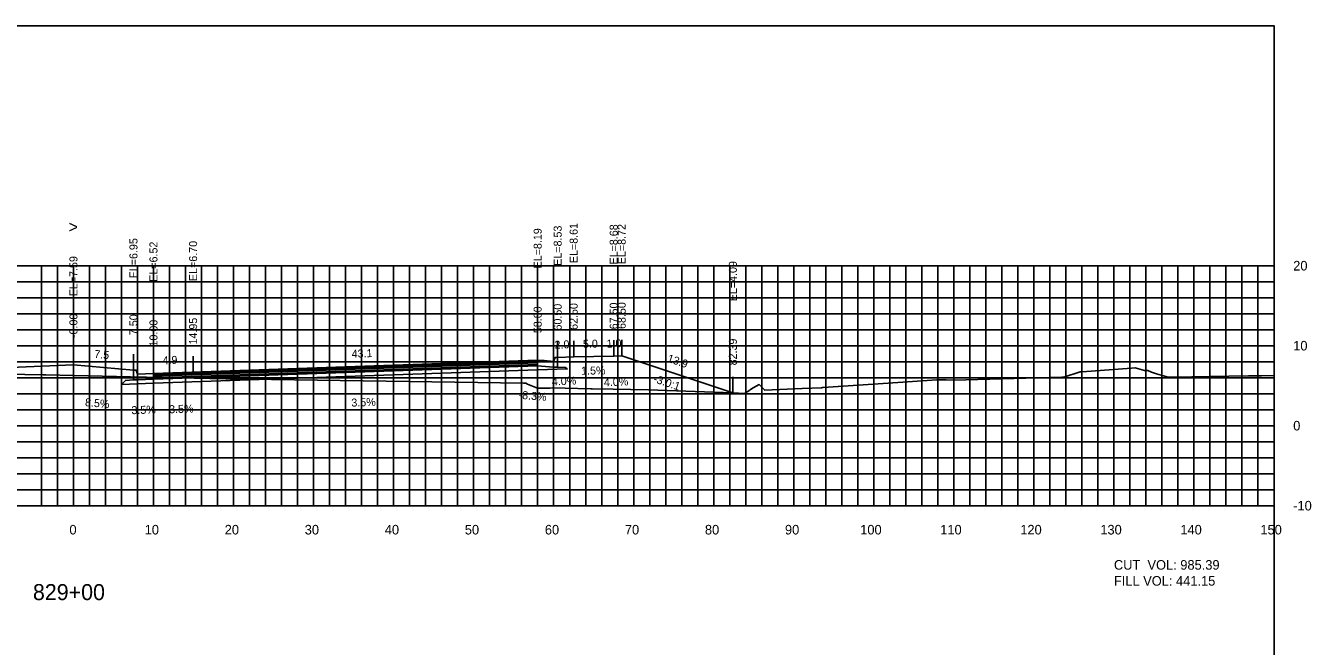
# Model space of a CAD drawing. Extents: x 1797419 to 1809236, y 248759 to 251512.
# Drawn here: x 1807385 to 1807545.7, y 250191.9 to 250269.4 of the extents above; entities that cross this region are included whole.
import ezdxf

# ---------------------------------------------------------------- set-up
doc = ezdxf.new("R2010")
doc.units = 0
for name, color, linetype in [('1', 7, 'Continuous'), ('10', 7, 'Continuous'), ('3', 7, 'Continuous'), ('31', 7, 'Continuous'), ('4', 7, 'Continuous'), ('60', 7, 'Continuous'), ('ANNO-TXT', 7, 'Continuous'), ('BASE', 7, 'Continuous'), ('CL-CNST', 7, 'Continuous'), ('Level 62', 7, 'Continuous'), ('LOWER BINDER', 7, 'Continuous'), ('M-ROADS', 7, 'Continuous'), ('UPPER BINDER', 7, 'Continuous'), ('WEARING', 7, 'Continuous')]:
    doc.layers.add(name, color=color, linetype=linetype)

msp = doc.modelspace()

# ---------------------------------------------------------------- linework, layer by layer
for p, q in [((1807451.5, 250227.96), (1807451.5, 250229.96)), ((1807453.5, 250228.04), (1807453.5, 250230.04)), ((1807458.5, 250228.11), (1807458.5, 250230.11)), ((1807459.5, 250228.15), (1807459.5, 250230.15)), ((1807391, 250227.02), (1807391, 250229.02)), ((1807398.5, 250226.38), (1807398.5, 250228.38)), ((1807449, 250227.62), (1807449, 250229.62)), ((1807401, 250225.95), (1807401, 250227.95)), ((1807405.95, 250226.13), (1807405.95, 250228.13)), ((1807473.39, 250223.52), (1807473.39, 250225.52))]:
    msp.add_line(p, q)
for points in [[(1807241, 250079.43), (1807541, 250079.43), (1807541, 250269.43), (1807241, 250269.43)], [(1807449, 250227.62), (1807451, 250227.46), (1807451.17, 250227.96), (1807451.5, 250227.96), (1807451.5, 250226.74), (1807451, 250226.74), (1807449, 250226.9)], [(1807398.5, 250226.38), (1807398.83, 250226.38), (1807399, 250225.88), (1807401, 250225.95), (1807401, 250225.23), (1807399, 250225.16), (1807398.5, 250225.16)]]:
    msp.add_lwpolyline(points, close=True)
at = {"layer": '60'}
for p, q in [((1807541, 250209.43), (1807541, 250239.43)), ((1807541.06, 250239.43), (1807541, 250239.43)), ((1807541.06, 250229.43), (1807541, 250229.43)), ((1807541.06, 250219.43), (1807541, 250219.43)), ((1807241, 250209.43), (1807541, 250209.43)), ((1807391, 250209.37), (1807391, 250209.43)), ((1807401, 250209.37), (1807401, 250209.43)), ((1807411, 250209.37), (1807411, 250209.43)), ((1807421, 250209.37), (1807421, 250209.43)), ((1807431, 250209.37), (1807431, 250209.43)), ((1807441, 250209.37), (1807441, 250209.43)), ((1807451, 250209.37), (1807451, 250209.43)), ((1807461, 250209.37), (1807461, 250209.43)), ((1807471, 250209.37), (1807471, 250209.43)), ((1807481, 250209.37), (1807481, 250209.43)), ((1807491, 250209.37), (1807491, 250209.43)), ((1807501, 250209.37), (1807501, 250209.43)), ((1807511, 250209.37), (1807511, 250209.43)), ((1807521, 250209.37), (1807521, 250209.43)), ((1807531, 250209.37), (1807531, 250209.43)), ((1807541, 250209.37), (1807541, 250209.43)), ((1807541.06, 250209.43), (1807541, 250209.43))]:
    msp.add_line(p, q, dxfattribs=at)
at = {"layer": 'BASE'}
msp.add_lwpolyline([(1807401, 250225.23), (1807449, 250226.9), (1807451, 250226.74), (1807451.5, 250226.74), (1807452.5, 250226.72), (1807452.69, 250226.53), (1807449, 250226.4), (1807401, 250224.73), (1807397, 250224.59), (1807397.5, 250225.1), (1807398.5, 250225.16), (1807399, 250225.16)], close=True, dxfattribs=at)
at = {"layer": 'CL-CNST'}
msp.add_lwpolyline([(1807376.23, 250226.43), (1807391, 250227.02), (1807398.5, 250226.38), (1807398.7, 250226.38), (1807398.83, 250226.38), (1807398.91, 250226.17), (1807399, 250225.88), (1807401, 250225.95), (1807405.95, 250226.13), (1807449, 250227.62), (1807449.82, 250227.56), (1807451, 250227.46), (1807451.12, 250227.8), (1807451.17, 250227.96), (1807451.32, 250227.96), (1807451.5, 250227.96), (1807453.5, 250228.04), (1807458.5, 250228.11), (1807459.5, 250228.15), (1807473.39, 250223.52)], dxfattribs=at)
at = {"layer": 'Level 62'}
for p, q in [((1807241, 250239.43), (1807541, 250239.43)), ((1807387, 250209.43), (1807387, 250239.43)), ((1807389, 250209.43), (1807389, 250239.43)), ((1807391, 250209.43), (1807391, 250239.43)), ((1807393, 250209.43), (1807393, 250239.43)), ((1807395, 250209.43), (1807395, 250239.43)), ((1807397, 250209.43), (1807397, 250239.43)), ((1807399, 250209.43), (1807399, 250239.43)), ((1807401, 250209.43), (1807401, 250239.43)), ((1807403, 250209.43), (1807403, 250239.43)), ((1807405, 250209.43), (1807405, 250239.43)), ((1807407, 250209.43), (1807407, 250239.43)), ((1807409, 250209.43), (1807409, 250239.43)), ((1807411, 250209.43), (1807411, 250239.43)), ((1807413, 250209.43), (1807413, 250239.43)), ((1807415, 250209.43), (1807415, 250239.43)), ((1807417, 250209.43), (1807417, 250239.43)), ((1807419, 250209.43), (1807419, 250239.43)), ((1807421, 250209.43), (1807421, 250239.43)), ((1807423, 250209.43), (1807423, 250239.43)), ((1807425, 250209.43), (1807425, 250239.43)), ((1807427, 250209.43), (1807427, 250239.43)), ((1807429, 250209.43), (1807429, 250239.43)), ((1807431, 250209.43), (1807431, 250239.43)), ((1807433, 250209.43), (1807433, 250239.43)), ((1807435, 250209.43), (1807435, 250239.43)), ((1807437, 250209.43), (1807437, 250239.43)), ((1807439, 250209.43), (1807439, 250239.43)), ((1807441, 250209.43), (1807441, 250239.43)), ((1807443, 250209.43), (1807443, 250239.43)), ((1807445, 250209.43), (1807445, 250239.43)), ((1807447, 250209.43), (1807447, 250239.43)), ((1807449, 250209.43), (1807449, 250239.43)), ((1807451, 250209.43), (1807451, 250239.43)), ((1807453, 250209.43), (1807453, 250239.43)), ((1807455, 250209.43), (1807455, 250239.43)), ((1807457, 250209.43), (1807457, 250239.43)), ((1807459, 250209.43), (1807459, 250239.43)), ((1807461, 250209.43), (1807461, 250239.43)), ((1807463, 250209.43), (1807463, 250239.43)), ((1807465, 250209.43), (1807465, 250239.43)), ((1807467, 250209.43), (1807467, 250239.43)), ((1807469, 250209.43), (1807469, 250239.43)), ((1807471, 250209.43), (1807471, 250239.43)), ((1807473, 250209.43), (1807473, 250239.43)), ((1807475, 250209.43), (1807475, 250239.43)), ((1807477, 250209.43), (1807477, 250239.43)), ((1807479, 250209.43), (1807479, 250239.43)), ((1807481, 250209.43), (1807481, 250239.43)), ((1807483, 250209.43), (1807483, 250239.43)), ((1807485, 250209.43), (1807485, 250239.43)), ((1807487, 250209.43), (1807487, 250239.43)), ((1807489, 250209.43), (1807489, 250239.43)), ((1807491, 250209.43), (1807491, 250239.43)), ((1807493, 250209.43), (1807493, 250239.43)), ((1807495, 250209.43), (1807495, 250239.43)), ((1807497, 250209.43), (1807497, 250239.43)), ((1807499, 250209.43), (1807499, 250239.43)), ((1807501, 250209.43), (1807501, 250239.43)), ((1807503, 250209.43), (1807503, 250239.43)), ((1807505, 250209.43), (1807505, 250239.43)), ((1807507, 250209.43), (1807507, 250239.43)), ((1807509, 250209.43), (1807509, 250239.43)), ((1807511, 250209.43), (1807511, 250239.43)), ((1807513, 250209.43), (1807513, 250239.43)), ((1807515, 250209.43), (1807515, 250239.43)), ((1807517, 250209.43), (1807517, 250239.43)), ((1807519, 250209.43), (1807519, 250239.43)), ((1807521, 250209.43), (1807521, 250239.43)), ((1807523, 250209.43), (1807523, 250239.43)), ((1807525, 250209.43), (1807525, 250239.43)), ((1807527, 250209.43), (1807527, 250239.43)), ((1807529, 250209.43), (1807529, 250239.43)), ((1807531, 250209.43), (1807531, 250239.43)), ((1807533, 250209.43), (1807533, 250239.43)), ((1807535, 250209.43), (1807535, 250239.43)), ((1807537, 250209.43), (1807537, 250239.43)), ((1807539, 250209.43), (1807539, 250239.43)), ((1807541, 250209.43), (1807541, 250239.43)), ((1807241, 250237.43), (1807541, 250237.43)), ((1807241, 250235.43), (1807541, 250235.43)), ((1807241, 250233.43), (1807541, 250233.43)), ((1807241, 250231.43), (1807541, 250231.43)), ((1807241, 250229.43), (1807541, 250229.43)), ((1807241, 250227.43), (1807541, 250227.43)), ((1807241, 250225.43), (1807541, 250225.43)), ((1807241, 250223.43), (1807541, 250223.43)), ((1807241, 250221.43), (1807541, 250221.43)), ((1807241, 250219.43), (1807541, 250219.43)), ((1807241, 250217.43), (1807541, 250217.43)), ((1807241, 250215.43), (1807541, 250215.43)), ((1807241, 250213.43), (1807541, 250213.43)), ((1807241, 250211.43), (1807541, 250211.43)), ((1807241, 250209.43), (1807541, 250209.43))]:
    msp.add_line(p, q, dxfattribs=at)
at = {"layer": 'LOWER BINDER'}
for points in [[(1807401, 250225.61), (1807449, 250227.28), (1807449, 250227.09), (1807401, 250225.43)], [(1807401, 250225.43), (1807449, 250227.09), (1807449, 250226.9), (1807401, 250225.23)]]:
    msp.add_lwpolyline(points, close=True, dxfattribs=at)
at = {"layer": 'M-ROADS'}
msp.add_lwpolyline([(1807352.89, 250226.41), (1807387.2, 250225.77), (1807387.57, 250225.77), (1807398.12, 250225.55), (1807410.03, 250225.28), (1807447.24, 250224.75), (1807447.5, 250224.75), (1807447.53, 250224.75), (1807447.72, 250224.63), (1807449, 250224.13), (1807449.05, 250224.11), (1807449.65, 250224.13), (1807449.9, 250224.13), (1807450.03, 250224.12), (1807450.24, 250224.14), (1807450.52, 250224.14), (1807450.82, 250224.15), (1807455.64, 250224.05), (1807455.83, 250224.05), (1807458.42, 250224), (1807462.84, 250223.9), (1807473.35, 250223.52), (1807474.86, 250223.47), (1807475.51, 250223.89), (1807475.6, 250223.95), (1807475.92, 250224.17), (1807476.66, 250224.57), (1807477.26, 250224), (1807477.38, 250223.87), (1807482.06, 250224.06), (1807484.47, 250224.16), (1807484.57, 250224.2), (1807484.59, 250224.2), (1807484.67, 250224.21), (1807492.15, 250224.7), (1807498.89, 250225.17), (1807499.09, 250225.18), (1807499.58, 250225.18), (1807499.59, 250225.18), (1807500.02, 250225.16), (1807500.06, 250225.16), (1807500.98, 250225.13), (1807514.51, 250225.49), (1807514.74, 250225.49), (1807516.78, 250226.18), (1807517.04, 250226.18), (1807523.2, 250226.62), (1807523.66, 250226.65), (1807524.84, 250226.32), (1807525.23, 250226.31), (1807525.71, 250226.14), (1807526.31, 250225.93), (1807527.78, 250225.51), (1807528.15, 250225.51), (1807528.27, 250225.51), (1807528.42, 250225.51), (1807535.34, 250225.64), (1807537.81, 250225.65), (1807539.42, 250225.68), (1807541, 250225.7)], dxfattribs=at)
at = {"layer": 'UPPER BINDER'}
msp.add_lwpolyline([(1807401, 250225.8), (1807449, 250227.47), (1807449, 250227.28), (1807401, 250225.61)], close=True, dxfattribs=at)
at = {"layer": 'WEARING'}
msp.add_lwpolyline([(1807401, 250225.95), (1807449, 250227.62), (1807449, 250227.47), (1807401, 250225.8)], close=True, dxfattribs=at)

# ---------------------------------------------------------------- texts
msp.add_text('-3.0:1', height=1, rotation=341.5655).set_placement((1807463.37, 250224.9))
at = {"layer": '1'}
msp.add_text('829+00', height=2, dxfattribs=at).set_placement((1807385.94, 250197.63))
at = {"layer": '10'}
for s, p in [('0', (1807390.5, 250205.83)), ('10', (1807399.9, 250205.83)), ('20', (1807409.9, 250205.83)), ('30', (1807419.9, 250205.83)), ('40', (1807429.9, 250205.83)), ('50', (1807439.9, 250205.83)), ('60', (1807449.9, 250205.83)), ('70', (1807459.9, 250205.83)), ('80', (1807469.9, 250205.83)), ('90', (1807479.9, 250205.83)), ('100', (1807489.3, 250205.83)), ('110', (1807499.3, 250205.83)), ('120', (1807509.3, 250205.83)), ('130', (1807519.3, 250205.83)), ('140', (1807529.3, 250205.83)), ('150', (1807539.3, 250205.83))]:
    msp.add_text(s, height=1.2, dxfattribs=at).set_placement(p)
at = {"layer": '3'}
for s, p in [('EL=8.53', (1807452, 250239.42)), ('EL=8.61', (1807454, 250239.75)), ('EL=8.68', (1807459, 250239.58)), ('EL=8.72', (1807460, 250239.62)), ('EL=6.95', (1807399, 250237.85)), ('EL=8.19', (1807449.5, 250239.09)), ('EL=6.52', (1807401.5, 250237.42)), ('EL=6.70', (1807406.45, 250237.51)), ('EL=7.59', (1807391.5, 250235.61)), ('EL=4.09', (1807473.89, 250234.99)), ('62.50', (1807454, 250231.41)), ('67.50', (1807459, 250231.48)), ('68.50', (1807460, 250231.52)), ('-0.00', (1807391.5, 250230.39)), ('7.50', (1807399, 250230.75)), ('58.00', (1807449.5, 250231)), ('60.50', (1807452, 250231.33)), ('10.00', (1807401.5, 250229.33)), ('14.95', (1807406.45, 250229.58)), ('82.39', (1807473.89, 250226.97))]:
    msp.add_text(s, height=1, rotation=90, dxfattribs=at).set_placement(p)
at = {"layer": '31'}
for s, p in [('20', (1807543.4, 250238.83)), ('10', (1807543.4, 250228.83)), ('0', (1807543.4, 250218.83)), ('-10', (1807543.4, 250208.83))]:
    msp.add_text(s, height=1.2, dxfattribs=at).set_placement(p)
at = {"layer": '4'}
for s, rotation, p in [('2.0', 2.2907, (1807451.13, 250229.04)), ('5.0', 0.8594, (1807454.66, 250229.16)), ('1.0', 2.2907, (1807457.63, 250229.18)), ('7.5', 355.1379, (1807393.57, 250227.91)), ('43.1', 1.9926, (1807425.78, 250227.92)), ('13.9', 341.5655, (1807465.11, 250227.44)), ('4.9', 1.9926, (1807402.15, 250227.1)), ('1.5%', 0.8594, (1807454.44, 250225.8)), ('4.0%', 2.2907, (1807450.79, 250224.46)), ('4.0%', 2.2907, (1807457.29, 250224.35)), ('-8.3%', 355.229, (1807446.59, 250222.81)), ('8.5%', 355.1379, (1807392.42, 250221.88)), ('3.5%', 2.0046, (1807398.26, 250220.86)), ('3.5%', 1.9926, (1807402.97, 250220.98)), ('3.5%', 1.9926, (1807425.74, 250221.81))]:
    msp.add_text(s, height=1, rotation=rotation, dxfattribs=at).set_placement(p)
at = {"layer": '60'}
msp.add_text('>', height=1.5, dxfattribs=at).set_placement((1807390.39, 250243.54))
at = {"layer": 'ANNO-TXT'}
for s, p in [('CUT  VOL: 985.39', (1807521, 250201.43)), ('FILL VOL: 441.15', (1807521, 250199.43))]:
    msp.add_text(s, height=1.2, dxfattribs=at).set_placement(p)

doc.saveas('drawing.dxf')
